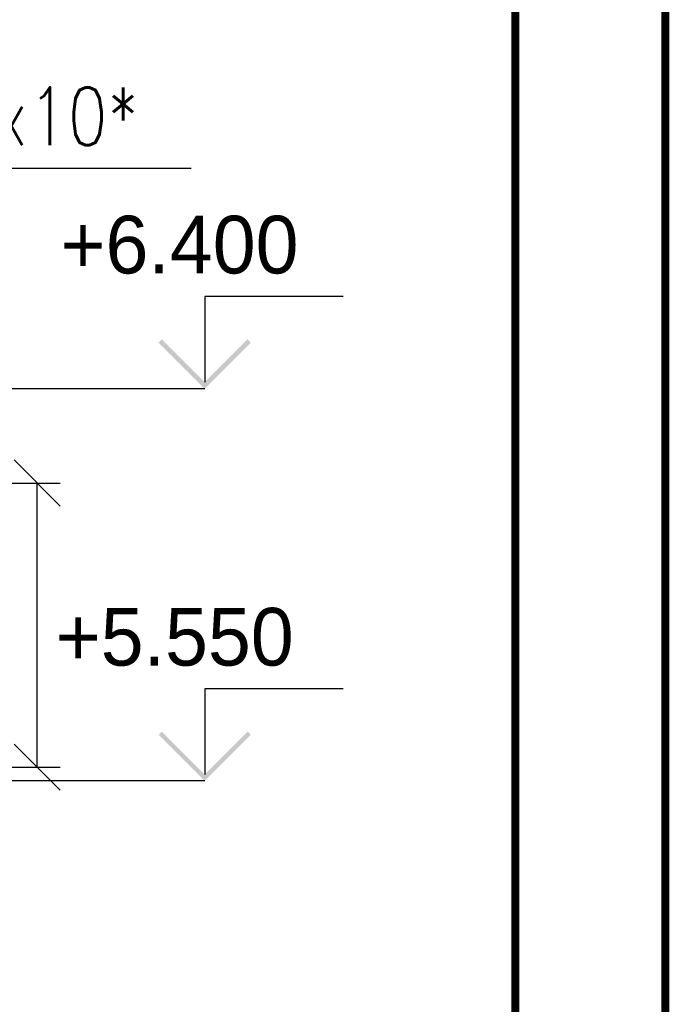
# Paper-space layout 'Layout1' of a CAD drawing. Extents: x -2 to 1033, y -36 to 596.
# Tile 333 of 334: x 813 to 841, y 478 to 520. Entities that reach past the tile are written whole.
import ezdxf
from ezdxf.enums import TextEntityAlignment as Align

# ---------------------------------------------------------------- set-up
doc = ezdxf.new("R2010")
doc.units = 0
doc.layers.get('0').update_dxf_attribs({"linetype": 'CONTINUOUS'})
doc.layers.get('DEFPOINTS').update_dxf_attribs({"color": 132, "linetype": 'CONTINUOUS'})
doc.layers.add('RAMECEK_HP', color=251, linetype='CONTINUOUS')
for name, color, linetype, lineweight in [('SS_KOTY', 3, 'CONTINUOUS', 25), ('SS_KOTY-VYSKOVA', 140, 'CONTINUOUS', 25), ('SS_POPIS_PROFILU', 13, 'CONTINUOUS', 25)]:
    doc.layers.add(name, color=color, linetype=linetype, lineweight=lineweight)
doc.styles.add('ROMANS', font='romans.shx', dxfattribs={"width": 0.8})
doc.styles.add('romans.shx', font='romans.shx', dxfattribs={"height": 5})
doc.dimstyles.new('A-1_(2.5)_50AS', dxfattribs={"dimtxt": 2.5, "dimasz": 2, "dimexe": 1, "dimexo": 2, "dimgap": 0, "dimtad": 0, "dimdec": 1, "dimlfac": 50, "dimrnd": 1, "dimtxsty": 'ROMANS', "dimblk1": 'OBLIQUE', "dimblk2": 'OBLIQUE', "dimsah": 1, "dimcen": 2, "dimclrd": 256, "dimclre": 256, "dimclrt": 256, "dimadec": 1, "dimazin": 2, "dimtfac": 0.714286, "dimtdec": 1, "dimtmove": 0, "dimatfit": 3, "dimldrblk": 'OPEN', "dimfxl": 1, "dimtvp": 1.142857, "dimtfill": 1, "dimtolj": 1, "dimlwd": -1, "dimlwe": -1, "dimarcsym": 0})

# ---------------------------------------------------------------- blocks, each defined once
blk = doc.blocks.new('*U6')
at = {"layer": 'RAMECEK_HP', "lineweight": 35, "const_width": 0.35}
for points in [[(0, 594), (0, 0), (841, 0), (841, 594)], [(6.5, 587.5), (6.5, 6.5), (834.5, 6.5), (834.5, 587.5)]]:
    blk.add_lwpolyline(points, close=True, dxfattribs=at)
at = {"layer": 'DEFPOINTS', "style": 'ROMANS', "width": 0.8}
blk.add_attdef('TISK', text='', height=10, dxfattribs=at).set_placement((841, -33), align=Align.RIGHT)
blk = doc.blocks.new('_Oblique')
at = {"color": 0, "linetype": 'ByBlock', "lineweight": -2}
blk.add_line((-0.5, -0.5), (0.5, 0.5), dxfattribs=at)
blk = doc.blocks.new('*D78')
at = {"layer": 'DEFPOINTS', "color": 0, "transparency": 16777216}
for p in [(792.434, 500.298), (813.777, 500.298), (797.173, 487.985, -5625)]:
    blk.add_point(p, dxfattribs=at)
at = {"layer": 'SS_KOTY', "transparency": 16777216}
for p, q in [((794.434, 500.298), (814.777, 500.298)), ((813.777, 487.985), (813.777, 500.298)), ((799.173, 487.985), (814.777, 487.985))]:
    blk.add_line(p, q, dxfattribs=at)
at = {"layer": 'SS_KOTY', "transparency": 16777216, "xscale": 2, "yscale": 2, "zscale": 2}
for p, rotation in [((813.777, 500.298), 90), ((813.777, 487.985), 270)]:
    blk.add_blockref('_Oblique', p, dxfattribs=dict(at, rotation=rotation))
at = {"layer": 'SS_KOTY', "transparency": 16777216, "insert": (810.92, 494.142), "char_height": 2.5, "attachment_point": 5, "rotation": 90, "style": 'ROMANS', "bg_fill": 3, "box_fill_scale": 1.1, "bg_fill_color": 256, "bg_fill_true_color": 13158600, "bg_fill_transparency": 0}
blk.add_mtext('\\A1;min.520', dxfattribs=at)
blk = doc.blocks.new('_OPEN')
at = {"color": 0, "linetype": 'ByBlock'}
for p, q in [((-1, 0.167), (0, 0)), ((0, 0), (-1, -0.167)), ((0, 0), (-1, 0))]:
    blk.add_line(p, q, dxfattribs=at)

psp = doc.layouts.get("Layout1")

# ---------------------------------------------------------------- hatches: boundary and pattern name
at = {"layer": 'SS_KOTY-VYSKOVA'}
for points in [[(819.1777, 506.5265), (819.0362, 506.385), (821.0362, 504.385), (823.0362, 506.385), (822.8948, 506.5265), (821.0362, 504.6679)], [(819.1777, 489.5265), (819.0362, 489.385), (821.0362, 487.385), (823.0362, 489.385), (822.8948, 489.5265), (821.0362, 487.6679)]]:
    psp.add_hatch(color=256, dxfattribs=at).paths.add_polyline_path(points)

# ---------------------------------------------------------------- linework, layer by layer
for p, q in [((827.0362, 508.385), (821.0362, 508.385)), ((821.0362, 508.385), (821.0362, 504.6679)), ((821.0362, 504.385), (804.3729, 504.385)), ((827.0362, 491.385, -5625), (821.0362, 491.385, -5625)), ((821.0362, 491.385, -5625), (821.0362, 487.6679, -5625))]:
    psp.add_line(p, q, dxfattribs=at)
at = {"layer": 'SS_POPIS_PROFILU', "color": 13}
psp.add_lwpolyline([(777.9729, 517.3366), (799.0161, 513.9468), (820.4447, 513.9468)], dxfattribs=at)

# ---------------------------------------------------------------- block references
at = {"layer": 'RAMECEK_HP'}
psp.add_blockref('*U6', (0, 0), dxfattribs=at)

# ---------------------------------------------------------------- texts
at = {"layer": 'SS_KOTY-VYSKOVA'}
psp.add_text('+6.400', height=2.5, dxfattribs=at).set_placement((814.786, 509.385))
at = {"layer": 'SS_POPIS_PROFILU', "color": 13, "style": 'romans.shx', "width": 0.8}
psp.add_text('TRCTV180x10*', height=2.5, dxfattribs=at).set_placement((798.9005, 514.9468))

# ---------------------------------------------------------------- next in the draw order: dimensions: what is measured, and where the dimension line sits
at = {"layer": 'SS_KOTY'}
dim = psp.add_linear_dim(base=(813.7775, 500.2983), p1=(797.1729, 487.985, -5625), p2=(792.4344, 500.2983), angle=90, text='min.520', dimstyle='A-1_(2.5)_50AS', dxfattribs=at)
dim.commit()
dim.dimension.update_dxf_attribs({"geometry": '*D78', "text_midpoint": (810.9203, 494.1417)})

# ---------------------------------------------------------------- next in the draw order: linework, layer by layer
at = {"layer": 'SS_KOTY-VYSKOVA'}
psp.add_line((821.0362, 487.385), (792.3831, 487.385), dxfattribs=at)

# ---------------------------------------------------------------- next in the draw order: texts
psp.add_text('+5.550', height=2.5, dxfattribs=at).set_placement((814.5776, 492.385))

doc.saveas('drawing.dxf')
